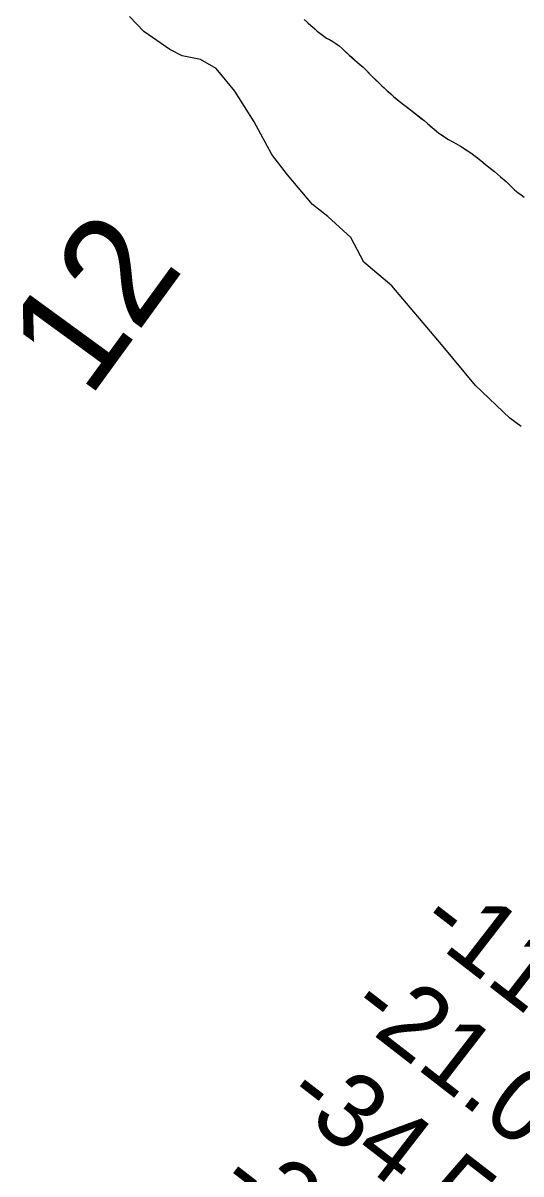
# Model space of a CAD drawing. Extents: x 3148686 to 3186545, y 916144 to 941516.
# Drawn here: x 3161148 to 3161603, y 937293 to 938344 of the extents above; entities that cross this region are included whole.
import ezdxf

# ---------------------------------------------------------------- set-up
doc = ezdxf.new("R2010")
doc.units = 0
for name, color, linetype in [('V-RIVR-EDGE', 7, 'Continuous'), ('V-RIVR-IDEN', 7, 'Continuous'), ('V-RIVR-RANG', 7, 'Continuous'), ('V-SITE-VEGE', 7, 'Continuous'), ('V-WETL-SWMP', 7, 'Continuous')]:
    doc.layers.add(name, color=color, linetype=linetype)

msp = doc.modelspace()

# ---------------------------------------------------------------- linework, layer by layer
at = {"layer": 'V-RIVR-EDGE'}
msp.add_lwpolyline([(3161603.6733818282, 937975.404833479), (3161593.320225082, 937983.2097759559), (3161561.757523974, 938012.8493214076), (3161530.732678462, 938050.2668789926), (3161485.2262374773, 938103.7975523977), (3161459.867736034, 938125.6424145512), (3161447.9946275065, 938147.9725540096), (3161426.778671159, 938167.2140588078), (3161412.802871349, 938178.1396958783), (3161390.050292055, 938205.1643423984), (3161375.5751085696, 938223.8705563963), (3161359.5709965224, 938253.4716299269), (3161342.0071783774, 938281.5206917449), (3161324.9440263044, 938302.3077962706), (3161310.443194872, 938310.6416175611), (3161293.8550609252, 938313.7943720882), (3161282.4595353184, 938319.5274008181), (3161258.644068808, 938336.1822194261), (3161245.711920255, 938349.6983898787)], dxfattribs=at)
at = {"layer": 'V-SITE-VEGE'}
for p, q in [((3161405.207, 938347.106), (3161417.244, 938336.52)), ((3161417.244, 938336.52), (3161423.2260000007, 938331.8379999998)), ((3161423.2260000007, 938331.8379999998), (3161425.735, 938330.111)), ((3161425.735, 938330.111), (3161431.319, 938326.8960000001)), ((3161431.319, 938326.8960000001), (3161434.316, 938325.002)), ((3161434.316, 938325.002), (3161437.146, 938322.947)), ((3161437.146, 938322.947), (3161439.892, 938320.648)), ((3161439.892, 938320.648), (3161446.2720000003, 938314.579)), ((3161446.2720000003, 938314.579), (3161453.784, 938308.177)), ((3161453.784, 938308.177), (3161459.035, 938303.4219999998)), ((3161459.035, 938303.4219999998), (3161467.671, 938294.8139999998)), ((3161467.671, 938294.8139999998), (3161476.1460000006, 938286.6159999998)), ((3161476.1460000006, 938286.6159999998), (3161487.291, 938276.527)), ((3161487.291, 938276.527), (3161492.059, 938272.503)), ((3161492.059, 938272.503), (3161502.49, 938264.6139999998)), ((3161502.49, 938264.6139999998), (3161514.857, 938254.759)), ((3161514.857, 938254.759), (3161518.0890000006, 938252.1319999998)), ((3161518.0890000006, 938252.1319999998), (3161526.089, 938245.158)), ((3161526.089, 938245.158), (3161528.432, 938243.27)), ((3161528.432, 938243.27), (3161534.662, 938238.992)), ((3161534.662, 938238.992), (3161537.25, 938237.4249999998)), ((3161537.25, 938237.4249999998), (3161543.73, 938233.9599999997)), ((3161543.73, 938233.9599999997), (3161548.103, 938231.486)), ((3161548.103, 938231.486), (3161557.4910000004, 938225.395)), ((3161557.4910000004, 938225.395), (3161566.786, 938218.166)), ((3161566.786, 938218.166), (3161572.443, 938213.4059999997)), ((3161572.443, 938213.4059999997), (3161579.1520000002, 938208.1489999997)), ((3161579.1520000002, 938208.1489999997), (3161584.7290000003, 938203.5509999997)), ((3161584.7290000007, 938203.5509999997), (3161589.9860000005, 938199.041)), ((3161589.9860000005, 938199.041), (3161597.6330000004, 938191.3899999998)), ((3161597.633, 938191.3899999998), (3161600.4760000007, 938189.0529999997)), ((3161600.4760000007, 938189.0529999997), (3161603.433, 938187.0479999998)), ((3161603.433, 938187.0479999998), (3161606.2800000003, 938184.9369999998))]:
    msp.add_line(p, q, dxfattribs=at)
at = {"layer": 'V-WETL-SWMP'}
for p, q in [((3161409.005939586, 938343.8228865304), (3161411.428939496, 938341.6078864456)), ((3161409.005939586, 938343.8228865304), (3161411.428939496, 938341.6078864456)), ((3161411.428939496, 938341.6078864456), (3161414.6599393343, 938338.8178862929)), ((3161411.428939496, 938341.6078864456), (3161414.6599393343, 938338.8178862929)), ((3161414.6599393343, 938338.8178862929), (3161417.2449392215, 938336.5208861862)), ((3161414.6599393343, 938338.8178862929), (3161417.2449392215, 938336.5208861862)), ((3161417.2449392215, 938336.5208861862), (3161420.3979389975, 938334.056885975)), ((3161417.2449392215, 938336.5208861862), (3161420.3979389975, 938334.056885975)), ((3161420.3979389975, 938334.056885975), (3161423.226938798, 938331.8388857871)), ((3161420.3979389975, 938334.056885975), (3161423.226938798, 938331.8388857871)), ((3161423.226938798, 938331.8388857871), (3161425.7349385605, 938330.1118855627)), ((3161423.226938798, 938331.8388857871), (3161425.7349385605, 938330.1118855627)), ((3161425.7349385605, 938330.1118855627), (3161428.4069382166, 938328.6268852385)), ((3161425.7349385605, 938330.1118855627), (3161428.4069382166, 938328.6268852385)), ((3161428.4069382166, 938328.6268852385), (3161431.3219378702, 938326.8958849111)), ((3161428.4069382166, 938328.6268852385), (3161431.3219378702, 938326.8958849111)), ((3161431.3219378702, 938326.8958849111), (3161434.3159375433, 938325.002884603)), ((3161431.3219378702, 938326.8958849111), (3161434.3159375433, 938325.002884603)), ((3161434.3159375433, 938325.002884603), (3161437.1469373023, 938322.9478843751)), ((3161434.3159375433, 938325.002884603), (3161437.1469373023, 938322.9478843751)), ((3161437.1469373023, 938322.9478843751), (3161439.893937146, 938320.6488842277)), ((3161437.1469373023, 938322.9478843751), (3161439.893937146, 938320.6488842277)), ((3161439.893937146, 938320.6488842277), (3161443.122937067, 938317.5338841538)), ((3161439.893937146, 938320.6488842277), (3161443.122937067, 938317.5338841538)), ((3161443.122937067, 938317.5338841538), (3161446.2719369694, 938314.5808840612)), ((3161443.122937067, 938317.5338841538), (3161446.2719369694, 938314.5808840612)), ((3161446.2719369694, 938314.5808840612), (3161448.6959368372, 938312.5288839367)), ((3161446.2719369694, 938314.5808840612), (3161448.6959368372, 938312.5288839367)), ((3161448.6959368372, 938312.5288839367), (3161451.2819367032, 938310.3128838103)), ((3161448.6959368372, 938312.5288839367), (3161451.2819367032, 938310.3128838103)), ((3161451.2819367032, 938310.3128838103), (3161453.7859365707, 938308.1788836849)), ((3161451.2819367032, 938310.3128838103), (3161453.7859365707, 938308.1788836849)), ((3161453.7859365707, 938308.1788836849), (3161456.2089364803, 938305.9648835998)), ((3161453.7859365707, 938308.1788836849), (3161456.2089364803, 938305.9648835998)), ((3161456.2089364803, 938305.9648835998), (3161459.035936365, 938303.4218834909)), ((3161456.2089364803, 938305.9648835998), (3161459.035936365, 938303.4218834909)), ((3161459.035936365, 938303.4218834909), (3161461.7799363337, 938300.6348834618)), ((3161459.035936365, 938303.4218834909), (3161461.7799363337, 938300.6348834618)), ((3161461.7799363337, 938300.6348834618), (3161467.6719362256, 938294.8148833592)), ((3161461.7799363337, 938300.6348834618), (3161467.6719362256, 938294.8148833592)), ((3161467.671936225, 938294.8148833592), (3161470.3359361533, 938292.2728832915)), ((3161467.671936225, 938294.8148833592), (3161470.3359361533, 938292.2728832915)), ((3161470.3359361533, 938292.2728832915), (3161473.483936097, 938289.1578832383)), ((3161470.3359361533, 938292.2728832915), (3161473.483936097, 938289.1578832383)), ((3161473.483936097, 938289.1578832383), (3161476.1479360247, 938286.6168831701)), ((3161473.483936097, 938289.1578832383), (3161476.1479360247, 938286.6168831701)), ((3161476.1479360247, 938286.6168831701), (3161478.489935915, 938284.5648830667)), ((3161476.1479360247, 938286.6168831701), (3161478.489935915, 938284.5648830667)), ((3161478.489935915, 938284.5648830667), (3161481.2349358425, 938281.940882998)), ((3161478.489935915, 938284.5648830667), (3161481.2349358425, 938281.940882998)), ((3161481.2349358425, 938281.940882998), (3161484.385935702, 938279.1518828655)), ((3161481.2349358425, 938281.940882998), (3161484.385935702, 938279.1518828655)), ((3161484.3859357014, 938279.1518828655), (3161487.292935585, 938276.5268827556)), ((3161484.3859357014, 938279.1518828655), (3161487.292935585, 938276.5268827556)), ((3161487.2929355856, 938276.5268827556), (3161489.7179354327, 938274.5558826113)), ((3161487.2929355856, 938276.5268827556), (3161489.7179354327, 938274.5558826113)), ((3161489.7179354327, 938274.5558826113), (3161492.0599353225, 938272.5048825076)), ((3161489.7179354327, 938274.5558826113), (3161492.0599353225, 938272.5048825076)), ((3161492.0599353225, 938272.5048825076), (3161496.102935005, 938269.4638822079)), ((3161492.0599353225, 938272.5048825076), (3161496.102935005, 938269.4638822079)), ((3161496.102935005, 938269.4638822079), (3161499.5799347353, 938266.8348819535)), ((3161496.102935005, 938269.4638822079), (3161499.5799347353, 938266.8348819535)), ((3161499.5799347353, 938266.8348819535), (3161502.490934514, 938264.6158817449)), ((3161499.5799347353, 938266.8348819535), (3161502.490934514, 938264.6158817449)), ((3161502.490934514, 938264.6158817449), (3161505.4819343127, 938262.2348815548)), ((3161502.490934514, 938264.6158817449), (3161505.4819343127, 938262.2348815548)), ((3161505.4819343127, 938262.2348815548), (3161508.5539340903, 938259.8518813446)), ((3161505.4819343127, 938262.2348815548), (3161508.5539340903, 938259.8518813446)), ((3161508.5539340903, 938259.8518813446), (3161511.9479338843, 938257.0608811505)), ((3161508.5539340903, 938259.8518813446), (3161511.9479338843, 938257.0608811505)), ((3161511.9479338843, 938257.0608811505), (3161514.8579336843, 938254.7608809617)), ((3161511.9479338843, 938257.0608811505), (3161514.8579336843, 938254.7608809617)), ((3161514.8579336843, 938254.7608809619), (3161518.0909334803, 938252.1338807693)), ((3161514.8579336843, 938254.7608809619), (3161518.0909334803, 938252.1338807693)), ((3161518.0909334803, 938252.1338807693), (3161521.159933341, 938249.4258806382)), ((3161518.0909334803, 938252.1338807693), (3161521.159933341, 938249.4258806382)), ((3161521.159933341, 938249.4258806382), (3161523.7449332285, 938247.1288805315)), ((3161521.159933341, 938249.4258806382), (3161523.7449332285, 938247.1288805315)), ((3161523.7449332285, 938247.1288805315), (3161526.0889330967, 938245.1588804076)), ((3161523.7449332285, 938247.1288805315), (3161526.0889330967, 938245.1588804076)), ((3161526.0889330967, 938245.1588804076), (3161528.4319329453, 938243.2698802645)), ((3161526.0889330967, 938245.1588804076), (3161528.4319329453, 938243.2698802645)), ((3161528.4319329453, 938243.2698802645), (3161531.2639326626, 938241.3768799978)), ((3161528.4319329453, 938243.2698802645), (3161531.2639326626, 938241.3768799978)), ((3161531.2639326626, 938241.3768799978), (3161534.6619323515, 938238.9928797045)), ((3161531.2639326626, 938241.3768799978), (3161534.6619323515, 938238.9928797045)), ((3161534.6619323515, 938238.9928797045), (3161537.2519320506, 938237.4268794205)), ((3161534.6619323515, 938238.9928797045), (3161537.2519320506, 938237.4268794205)), ((3161537.2519320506, 938237.4268794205), (3161540.653931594, 938235.6118789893)), ((3161537.2519320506, 938237.4268794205), (3161540.653931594, 938235.6118789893)), ((3161540.653931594, 938235.6118789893), (3161543.7319311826, 938233.9608786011)), ((3161540.653931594, 938235.6118789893), (3161543.7319311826, 938233.9608786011)), ((3161543.731931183, 938233.9608786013), (3161548.1039306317, 938231.4868780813)), ((3161543.731931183, 938233.9608786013), (3161548.1039306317, 938231.4868780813)), ((3161548.1039306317, 938231.4868780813), (3161554.254929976, 938227.5358774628)), ((3161548.1039306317, 938231.4868780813), (3161554.254929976, 938227.5358774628)), ((3161554.254929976, 938227.5358774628), (3161557.4909296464, 938225.3958771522)), ((3161554.254929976, 938227.5358774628), (3161557.4909296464, 938225.3958771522)), ((3161557.4909296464, 938225.3958771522), (3161560.320929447, 938223.1788769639)), ((3161557.4909296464, 938225.3958771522), (3161560.320929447, 938223.1788769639)), ((3161560.320929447, 938223.1788769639), (3161563.5539292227, 938220.6318767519)), ((3161560.320929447, 938223.1788769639), (3161563.5539292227, 938220.6318767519)), ((3161563.5539292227, 938220.6318767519), (3161566.787928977, 938218.1668765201)), ((3161563.5539292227, 938220.6318767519), (3161566.787928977, 938218.1668765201)), ((3161566.787928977, 938218.1668765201), (3161569.454928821, 938215.9508763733)), ((3161566.787928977, 938218.1668765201), (3161569.454928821, 938215.9508763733)), ((3161569.454928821, 938215.9508763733), (3161572.4449286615, 938213.4068762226)), ((3161569.454928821, 938215.9508763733), (3161572.4449286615, 938213.4068762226)), ((3161572.4449286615, 938213.4068762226), (3161575.43592844, 938211.1058760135)), ((3161572.4449286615, 938213.4068762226), (3161575.43592844, 938211.1058760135)), ((3161575.43592844, 938211.1058760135), (3161579.1539281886, 938208.1498757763)), ((3161575.43592844, 938211.1058760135), (3161579.1539281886, 938208.1498757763)), ((3161579.1539281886, 938208.1498757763), (3161584.7299278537, 938203.5518754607)), ((3161579.1539281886, 938208.1498757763), (3161584.7299278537, 938203.5518754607)), ((3161584.7299278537, 938203.5518754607), (3161589.9879275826, 938199.0418752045)), ((3161584.7299278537, 938203.5518754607), (3161589.9879275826, 938199.0418752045)), ((3161589.9879275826, 938199.0418752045), (3161595.0129274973, 938194.0498751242)), ((3161589.9879275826, 938199.0418752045), (3161595.0129274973, 938194.0498751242)), ((3161595.0129274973, 938194.0498751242), (3161597.6339274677, 938191.3878750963)), ((3161595.0129274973, 938194.0498751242), (3161597.6339274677, 938191.3878750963)), ((3161597.6339274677, 938191.3878750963), (3161600.477927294, 938189.0538749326)), ((3161597.6339274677, 938191.3878750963), (3161600.477927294, 938189.0538749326)), ((3161600.477927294, 938189.0538749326), (3161603.4339270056, 938187.0498746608)), ((3161600.477927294, 938189.0538749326), (3161603.4339270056, 938187.0498746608)), ((3161603.433927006, 938187.0498746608), (3161606.278926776, 938184.9368744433)), ((3161603.433927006, 938187.0498746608), (3161606.278926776, 938184.9368744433))]:
    msp.add_line(p, q, dxfattribs=at)

# ---------------------------------------------------------------- texts
at = {"layer": 'V-RIVR-IDEN'}
msp.add_text('12', height=99.99980199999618, rotation=53.918070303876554, dxfattribs=at).set_placement((3161208.696030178, 938000.0110780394))
at = {"layer": 'V-RIVR-RANG'}
for s, p in [('-11.3', (3161506.6354409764, 937516.6933733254)), ('-21.0', (3161443.34462798, 937439.2250336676)), ('-34.5', (3161384.6444409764, 937358.2053733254)), ('-37.5', (3161323.6494409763, 937278.9613733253))]:
    msp.add_text(s, height=66.99999999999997, rotation=322.2683257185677, dxfattribs=at).set_placement(p)

doc.saveas('drawing.dxf')
